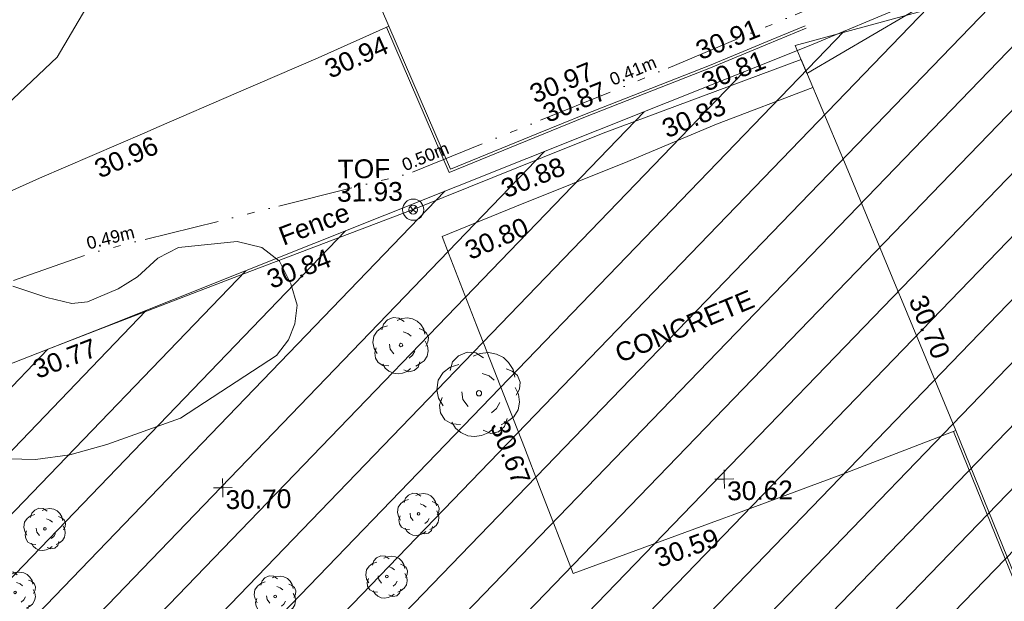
# Model space of a CAD drawing. Header units: millimetres. Extents: x -290717 to 520720, y -88450 to 287762.
# Tile 340 of 381: x 291598 to 311226, y 137496 to 149093. Entities that reach past the tile are written whole.
import ezdxf

# ---------------------------------------------------------------- set-up
doc = ezdxf.new("R2010")
doc.units = ezdxf.units.MM
for name, pattern in [('IMPORT-HIDDEN2 _3_', [4762.5, 3175, -1587.5]), ('IMPORT-UG_EIR_QLB2 _2_', [2750, 1500, -300.0000000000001, 0, -300.0000000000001, 150, -300.0000000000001, 0, -200]), ('IMPORT-UG_ELEC_STREET LIGHTING_QLB2 _2_', [2700, 1500, -300.0000000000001, 0, -250, 150, -300.0000000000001, 0, -200])]:
    doc.linetypes.add(name, pattern=pattern)
for name, color, linetype, lineweight, true_color in [('00__TOPO__TOP_OF_FENCE_SYMBOL', 7, 'Continuous', 9, 0x666666), ('00_TOPO_TREE', 7, 'Continuous', 9, 0x666666), ('00_UAV_CONCRETE', 9, 'Continuous', 9, 0x808080), ('00_UAV_FENCE', 7, 'Continuous', 9, 0x264c2f), ('00_UAV_GATE', 7, 'Continuous', 9, 0xa50000), ('00_UAV_KERB_BOTTOM', 1, 'Continuous', 9, 0xff0000), ('00_UAV_KERB_TOP', 7, 'Continuous', 9, 0xa500a5), ('00_UAV_LEVEL_SPOT', 7, 'Continuous', 9, 0x666666), ('00_UAV_TOP_OF_FENCE', 6, 'Continuous', 9, 0xff00ff), ('00_UAV_TREE_LINE', 7, 'Continuous', 9, 0x52a552), ('01_DTM_CONTOUR_MNR', 7, 'Continuous', 9, 0xa5a552), ('12333-PUM-2D-U-0001-C01 - Rev2_REVIT IMPORT_dwg', 7, 'Continuous', 9, 0x767676), ('PUM-CHAMBER EXTENTS', 6, 'IMPORT-HIDDEN2 _3_', 9, 0xff00ff), ('PUM-EIRCOMM-NOTES', 6, 'Continuous', 9, 0xff00ff), ('PUM-EIRCOMM-QLB2', 6, 'IMPORT-UG_EIR_QLB2 _2_', 9, 0xff00ff), ('PUM-UNABLE TO SURVEY', 190, 'Continuous', 9, 0x7f00ff)]:
    doc.layers.add(name, color=color, linetype=linetype, lineweight=lineweight, true_color=true_color)
for name, color, linetype, lineweight in [('00_UAV_DRIVE_WAY', 7, 'Continuous', 9), ('00_UAV_SURFACE', 7, 'Continuous', 9), ('00_UAV_SURVEY_TEXT', 7, 'Continuous', 9)]:
    doc.layers.add(name, color=color, linetype=linetype, lineweight=lineweight)
doc.styles.add('Arial_1', font='arial.ttf', dxfattribs={"height": 250})
doc.styles.add('Swis721 Lt BT_2', font='swissl.ttf', dxfattribs={"height": 375})

# ---------------------------------------------------------------- blocks, each defined once
blk = doc.blocks.new('12333-PUM-2D-U-0001-C01 - Rev2_REVIT IMPORT_dwg_CONIFEROUS_TREE-2077251-Site Location Plan Existing')
at = {"layer": '00_TOPO_TREE', "color": 254, "true_color": 0xcccccc, "flags": 128}
for points in [[(-1889.403682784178, 1545.875740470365), (-1717.639711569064, 2118.422311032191), (-1316.857112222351, 2519.204910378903), (-744.3105416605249, 2748.223538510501), (-171.763971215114, 2690.968881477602), (343.5279423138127, 2347.440939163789)], [(-343.5279423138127, 2461.950253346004), (114.5093140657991, 2633.714224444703), (687.0558846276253, 2690.968881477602), (1202.347798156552, 2576.459567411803), (1660.385054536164, 2347.440939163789), (2003.912996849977, 2003.912996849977), (2290.18628213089, 1545.875740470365), (2404.695596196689, 1030.583826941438)], [(-2404.695596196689, -801.5651986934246), (-2690.968881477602, -286.2732852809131), (-2805.478195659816, 286.2732852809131), (-2690.968881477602, 916.0745128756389), (-2347.440939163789, 1431.36642628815), (-1889.403682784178, 1774.894368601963), (-1316.857112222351, 1946.658339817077)], [(229.0186282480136, 1316.857112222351), (687.0558846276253, 1145.093141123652), (1030.583826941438, 858.8198558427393)], [(1832.149025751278, 1603.130397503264), (2232.93162509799, 1431.36642628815), (2576.459567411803, 1145.093141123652), (2748.223538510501, 687.0558846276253), (2690.968881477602, 229.0186282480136), (2461.950253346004, -171.763971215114)], [(-744.3105416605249, -858.8198558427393), (-1087.838483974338, -400.7825993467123), (-1145.093141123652, 114.5093140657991)], [(2404.695596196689, 343.5279423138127), (2633.714224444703, -114.5093140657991), (2690.968881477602, -629.8012275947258), (2576.459567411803, -1145.093141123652), (2290.18628213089, -1603.130397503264), (1889.403682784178, -1889.403682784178), (1431.36642628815, -2118.422311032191)], [(-1259.602455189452, -2061.167653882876), (-1832.149025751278, -2003.912996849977), (-2290.18628213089, -1717.639711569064), (-2576.459567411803, -1259.602455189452), (-2633.714224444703, -744.3105416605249), (-2461.950253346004, -229.0186282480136)], [(1374.111769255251, -629.8012275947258), (1145.093141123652, -1030.583826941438), (801.5651986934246, -1316.857112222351)], [(916.0745128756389, -2347.440939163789), (572.5465705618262, -2633.714224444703), (114.5093140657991, -2805.478195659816), (-343.5279423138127, -2862.732852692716), (-801.5651986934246, -2805.478195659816), (-1259.602455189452, -2576.459567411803), (-1603.130397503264, -2290.18628213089), (-1832.149025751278, -1889.403682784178)], [(1832.149025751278, -1717.639711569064), (1660.385054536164, -2232.93162509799), (1259.602455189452, -2576.459567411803), (744.3105416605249, -2690.968881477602), (229.0186282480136, -2461.950253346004)]]:
    blk.add_lwpolyline(points, dxfattribs=at)
at = {"layer": '00_TOPO_TREE', "color": 254, "true_color": 0xcccccc}
blk.add_circle((0, 0), 176.6246020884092, dxfattribs=at)
blk = doc.blocks.new('12333-PUM-2D-U-0001-C01 - Rev2_REVIT IMPORT_dwg__U94-2077624-Site Location Plan Existing')
at = {"layer": '00_UAV_GATE', "color": 9, "true_color": 0xe1aaaa, "flags": 128}
blk.add_lwpolyline([(111.6463243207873, -278.4512493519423), (-111.6463243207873, 278.4512493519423), (4319.520987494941, 1408.715680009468), (4096.228338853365, 1965.618178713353)], close=True, dxfattribs=at)
blk = doc.blocks.new('12333-PUM-2D-U-0001-C01 - Rev2_REVIT IMPORT_dwg_MSL_Node_LineworkTOF-2077248-Site Location Plan Existing')
at = {"layer": '00__TOPO__TOP_OF_FENCE_SYMBOL', "color": 254, "true_color": 0xcccccc, "flags": 128}
for points in [[(165.3591892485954, 165.3591892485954), (0, 0), (-165.3591892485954, 165.3591892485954)], [(165.3591892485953, -165.3591892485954), (0, 0), (-165.3591892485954, -165.3591892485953)]]:
    blk.add_lwpolyline(points, dxfattribs=at)
at = {"layer": '00__TOPO__TOP_OF_FENCE_SYMBOL', "color": 254, "true_color": 0xcccccc}
for radius in [562.5594001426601, 233.853208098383]:
    blk.add_circle((0, 0), radius, dxfattribs=at)
blk = doc.blocks.new('12333-PUM-2D-U-0001-C01 - Rev2_REVIT IMPORT_dwg_UAV-2077255-Site Location Plan Existing')
at = {"layer": '00_UAV_LEVEL_SPOT', "color": 254, "true_color": 0xcccccc, "flags": 128}
for points in [[(0, -500.0000000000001), (0, 0), (-500.0000000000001, 0)], [(500.0000000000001, 0), (0, 0), (0, 500.0000000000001)]]:
    blk.add_lwpolyline(points, dxfattribs=at)
blk = doc.blocks.new('12333-PUM-2D-U-0001-C01 - Rev2_REVIT IMPORT_dwg_MGS62954_T2_Galway_ITM_3d_Rev1-2077680-Site Location Plan Existing')
at = {"layer": '00_UAV_CONCRETE', "color": 254, "true_color": 0xcccccc, "flags": 128}
blk.add_lwpolyline([(534214628.1693754, 725690888.5030334), (534212320.7484999, 725690043.9545), (534210141.7485, 725689274.9545), (534209922.6738552, 725689198.9279683), (534206954.7485002, 725688168.9545001), (534206315.5384105, 725689912.1293726), (534206027.7485, 725690696.9545001), (534205113.7485, 725693157.9545002), (534204581.9793639, 725694599.8201276), (534204458.7485, 725694933.9545001), (534205918.7485001, 725695497.9545001), (534208189.7485, 725696366.9545001), (534208790.6246954, 725696606.8313148), (534209965.7485, 725697075.9545001), (534211901.387394, 725697777.7495332)], dxfattribs=at)
at = {"layer": '00_UAV_DRIVE_WAY', "color": 254, "true_color": 0xcccccc, "flags": 128}
for points in [[(534203472.7485, 725699147.9545002), (534202051.8360465, 725698542.5695745), (534200405.1330169, 725697863.6573031), (534198857.3941835, 725697225.5465642), (534198567.9253107, 725697106.2026594), (534196457.1934137, 725696235.9778762), (534194245.9227445, 725695293.7928747)], [(534211676.7485, 725698338.9545001), (534212535.7485002, 725696192.9545001), (534213526.3017976, 725693694.6315744), (534213596.7485002, 725693516.9545001), (534214628.1693754, 725690888.5030334)]]:
    blk.add_lwpolyline(points, dxfattribs=at)
at = {"layer": '00_UAV_FENCE', "color": 254, "true_color": 0xcccccc, "flags": 128}
blk.add_lwpolyline([(534211676.7485, 725698338.9545001), (534207761.7485, 725696959.9545002), (534206969.5000452, 725696657.6825445), (534204013.7485, 725695529.9545001), (534202286.0224605, 725694908.3439454), (534200472.7484999, 725694255.9545001), (534197586.8844554, 725693201.4897124), (534196635.7485, 725692853.9545002)], dxfattribs=at)
at = {"layer": '00_UAV_KERB_BOTTOM', "color": 254, "true_color": 0xcccccc, "flags": 128}
for points in [[(534203472.7485, 725699147.9545002), (534204648.7485001, 725696274.9545001), (534206415.7360164, 725696958.6533462), (534207341.7485, 725697316.9545002), (534209848.7485, 725698250.9545001), (534211086.8914519, 725698739.2543739), (534211770.7485002, 725699008.9545001)], [(534214628.1693754, 725690888.5030334), (534215697.7485001, 725688117.9545001), (534216435.8797443, 725686229.2611791), (534217297.7485002, 725684023.9545001), (534218256.0988455, 725681574.5840212), (534219402.7485, 725678643.9545002)]]:
    blk.add_lwpolyline(points, dxfattribs=at)
at = {"layer": '00_UAV_KERB_TOP', "color": 254, "true_color": 0xcccccc, "flags": 128}
for points in [[(534203426.7447545, 725699128.3544366), (534204621.053336, 725696210.6260747), (534206342.9815202, 725696876.8901548), (534207359.4985387, 725697270.210145), (534209866.6500064, 725698204.2665752), (534211014.4166197, 725698656.9237516), (534211789.0925001, 725698962.4410863)], [(534214581.2084268, 725690871.3146648), (534215651.1409865, 725688099.8506224), (534216388.9149954, 725686212.0713774), (534217251.1786451, 725684005.7542636), (534218209.1337634, 725681557.393909), (534219356.1857226, 725678625.7361642)]]:
    blk.add_lwpolyline(points, dxfattribs=at)
at = {"layer": '00_UAV_SURFACE', "color": 254, "true_color": 0xcccccc, "flags": 128}
for points in [[(534203472.7485, 725699147.9545002), (534202728.2950001, 725700951.7440001), (534202253.2950001, 725702209.7440001), (534201754.076, 725703330.9350001)], [(534201754.076, 725703330.9350002), (534202669.043, 725701107.1760004), (534203472.7485, 725699147.9545002)]]:
    blk.add_lwpolyline(points, dxfattribs=at)
at = {"layer": '00_UAV_TREE_LINE', "color": 254, "true_color": 0xcccccc, "flags": 128}
blk.add_lwpolyline([(534195889.577768, 725694095.4756973), (534196557.577768, 725693858.4756973), (534197055.577768, 725693724.4756973), (534197368.577768, 725693752.4756973), (534197985.5777681, 725694004.4756974), (534198372.5777681, 725694239.4756973), (534198785.577768, 725694598.4756973), (534199202.577768, 725694807.4756973), (534200372.7485169, 725694905.954598), (534200861.748517, 725694779.9545978), (534201212.748517, 725694499.9545978), (534201424.7485169, 725694045.954598), (534201547.748517, 725693614.9545978), (534201494.7485169, 725693242.9545978), (534201358.748517, 725692928.9545978), (534201119.748517, 725692617.9545978), (534199183.1934137, 725691402.9778763), (534197704.1934138, 725690905.9778762), (534196966.1934138, 725690707.9778762), (534196279.1934137, 725690629.9778763), (534195446.1934137, 725690663.9778763)], dxfattribs=at)
at = {"layer": '01_DTM_CONTOUR_MNR', "color": 254, "true_color": 0xcccccc, "flags": 128}
blk.add_lwpolyline([(534211678.2620386, 725709072.6001537), (534211002.5490196, 725707847.4509805), (534210430.0000002, 725707152.5000002), (534209721.0798122, 725706420.0000001), (534208430.0000002, 725705237.2139305), (534207778.0039929, 725704834.0412601), (534207631.5810718, 725704767.0252205), (534205961.0749444, 725703893.1324863), (534205780.0513371, 725703751.7129948), (534205742.7168633, 725703730.4198475), (534205532.9459175, 725703640.1864673), (534204455.5003405, 725702880.8275788), (534204393.7487563, 725702853.1069653), (534204305.5741217, 725702839.673726), (534204204.5983661, 725702806.083987), (534203450.5849639, 725702325.65268), (534202390.0000001, 725701850.0000001), (534201729.294423, 725701692.326678), (534201128.4743205, 725700749.5672544), (534200351.907699, 725700232.1022912), (534198447.864491, 725700730.531578), (534197957.3192127, 725700458.3717448), (534196851.7954397, 725698644.87256), (534195828.9211175, 725697709.2305237)], dxfattribs=at)
blk.add_blockref('12333-PUM-2D-U-0001-C01 - Rev2_REVIT IMPORT_dwg__U94-2077624-Site Location Plan Existing', (534211676.7485, 725698338.9545001))
for name, p, xscale, yscale, zscale in [('12333-PUM-2D-U-0001-C01 - Rev2_REVIT IMPORT_dwg_MSL_Node_LineworkTOF-2077248-Site Location Plan Existing', (534203892.7485, 725695478.9545001), 0.375, 0.375, 0.375), ('12333-PUM-2D-U-0001-C01 - Rev2_REVIT IMPORT_dwg_CONIFEROUS_TREE-2077251-Site Location Plan Existing', (534203602.1935, 725692784.978), 0.2, 0.2, 0.2), ('12333-PUM-2D-U-0001-C01 - Rev2_REVIT IMPORT_dwg_CONIFEROUS_TREE-2077251-Site Location Plan Existing', (534205140.1935, 725691795.978), 0.3, 0.3, 0.3), ('12333-PUM-2D-U-0001-C01 - Rev2_REVIT IMPORT_dwg_UAV-2077255-Site Location Plan Existing', (534200000.0000001, 725690000.0000001), 0.375, 0.375, 0.375), ('12333-PUM-2D-U-0001-C01 - Rev2_REVIT IMPORT_dwg_UAV-2077255-Site Location Plan Existing', (534210000.0000001, 725690000.0000001), 0.375, 0.375, 0.375), ('12333-PUM-2D-U-0001-C01 - Rev2_REVIT IMPORT_dwg_CONIFEROUS_TREE-2077251-Site Location Plan Existing', (534203895.1935, 725689412.978), 0.15, 0.15, 0.15), ('12333-PUM-2D-U-0001-C01 - Rev2_REVIT IMPORT_dwg_CONIFEROUS_TREE-2077251-Site Location Plan Existing', (534196442.1935, 725689243.978), 0.15, 0.15, 0.15), ('12333-PUM-2D-U-0001-C01 - Rev2_REVIT IMPORT_dwg_CONIFEROUS_TREE-2077251-Site Location Plan Existing', (534203240.1935, 725688174.9780002), 0.15, 0.15, 0.15), ('12333-PUM-2D-U-0001-C01 - Rev2_REVIT IMPORT_dwg_CONIFEROUS_TREE-2077251-Site Location Plan Existing', (534195823.1935, 725687987.978), 0.15, 0.15, 0.15), ('12333-PUM-2D-U-0001-C01 - Rev2_REVIT IMPORT_dwg_CONIFEROUS_TREE-2077251-Site Location Plan Existing', (534201008.1935, 725687815.9780002), 0.15, 0.15, 0.15)]:
    blk.add_blockref(name, p, dxfattribs=dict(xscale=xscale, yscale=yscale, zscale=zscale))
at = {"layer": '00_UAV_CONCRETE', "color": 251, "true_color": 0x666666, "char_height": 375, "width": 1495.902363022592, "attachment_point": 1, "line_spacing_factor": 1.005061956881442, "style": 'Swis721 Lt BT_2'}
for s, insert, rotation in [('30.83', (534208839.195863, 725697159.4552432), 21.762463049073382), ('30.80', (534204867.8631754, 725694797.8007661), 22.60069977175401), ('30.67', (534205696.4476485, 725691279.7193835), 290.17635796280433), ('30.59', (534208545.8523151, 725688605.8574142), 19.138555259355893)]:
    blk.add_mtext(s, dxfattribs=dict(at, insert=insert, rotation=rotation))
at = {"layer": '00_UAV_DRIVE_WAY', "color": 251, "true_color": 0x666666, "char_height": 375, "width": 1495.902363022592, "attachment_point": 1, "line_spacing_factor": 1.005061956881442, "style": 'Swis721 Lt BT_2'}
for s, insert, rotation in [('30.94', (534202137.0980616, 725698460.5296746), 23.07660588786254), ('30.96', (534197513.9796696, 725696553.338577), 22.40565841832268), ('30.70', (534214078.6652481, 725693643.1827329), 291.46403754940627)]:
    blk.add_mtext(s, dxfattribs=dict(at, insert=insert, rotation=rotation))
at = {"layer": '00_UAV_FENCE', "color": 251, "true_color": 0x666666, "char_height": 375, "attachment_point": 1, "line_spacing_factor": 1.005061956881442, "style": 'Swis721 Lt BT_2'}
for s, insert, width, rotation in [('30.88', (534205610.4268752, 725696022.5947312), 1495.902363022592, 20.88369447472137), ('Fence', (534201164.6124508, 725695155.9862548), 1681.10932225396, 19.86714981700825), ('30.84', (534200913.1369345, 725694298.6716427), 1495.902363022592, 19.787989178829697), ('30.77', (534196217.9919876, 725692585.3744054), 1495.902363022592, 20.07177919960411)]:
    blk.add_mtext(s, dxfattribs=dict(at, insert=insert, width=width, rotation=rotation))
at = {"layer": '00_UAV_KERB_BOTTOM', "color": 251, "true_color": 0x666666, "char_height": 375, "width": 1495.902363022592, "attachment_point": 1, "line_spacing_factor": 1.005061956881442, "style": 'Swis721 Lt BT_2'}
for s, insert, rotation in [('30.81', (534209643.566156, 725698077.5016416), 20.796009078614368), ('30.87', (534206470.2327142, 725697510.7244234), 21.147805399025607)]:
    blk.add_mtext(s, dxfattribs=dict(at, insert=insert, rotation=rotation))
at = {"layer": '00_UAV_KERB_TOP', "color": 251, "true_color": 0x666666, "char_height": 375, "width": 1495.902363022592, "attachment_point": 1, "line_spacing_factor": 1.005061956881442, "style": 'Swis721 Lt BT_2'}
for s, insert, rotation in [('30.91', (534209539.0677255, 725698709.8171817), 20.7857117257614), ('30.97', (534206215.0502934, 725697900.3155264), 21.152903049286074)]:
    blk.add_mtext(s, dxfattribs=dict(at, insert=insert, rotation=rotation))
at = {"layer": '00_UAV_LEVEL_SPOT', "char_height": 375, "width": 1495.902363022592, "attachment_point": 1, "line_spacing_factor": 1.005061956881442, "style": 'Swis721 Lt BT_2'}
for s, insert in [('30.70', (534200051.8765643, 725689949.1441547)), ('30.62', (534210051.8765643, 725689949.1441547))]:
    blk.add_mtext(s, dxfattribs=dict(at, insert=insert))
at = {"layer": '00_UAV_SURVEY_TEXT', "color": 251, "true_color": 0x666666, "insert": (534207824.3622547, 725692695.2312546), "char_height": 375, "width": 3286.236302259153, "attachment_point": 1, "rotation": 21.61285523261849, "line_spacing_factor": 1.005061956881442, "style": 'Swis721 Lt BT_2'}
blk.add_mtext('CONCRETE', dxfattribs=at)
at = {"layer": '00_UAV_TOP_OF_FENCE', "color": 251, "true_color": 0x666666, "char_height": 375, "attachment_point": 1, "line_spacing_factor": 1.005061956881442, "style": 'Swis721 Lt BT_2'}
for s, insert, width in [('TOF', (534202402.5558968, 725696499.9936833), 1163.479615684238), ('31.93', (534202380.132255, 725696036.6169785), 1495.902363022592)]:
    blk.add_mtext(s, dxfattribs=dict(at, insert=insert, width=width))
blk = doc.blocks.new('12333-PUM-2D-U-0001-C01 - Rev2_REVIT IMPORT_dwg-1620468-Site Location Plan Existing')
at = {"layer": 'PUM-CHAMBER EXTENTS', "true_color": 0xfff4d4}
h = blk.add_hatch(dxfattribs=at)
h.set_pattern_fill('FP_14', style=0, pattern_type=2)
h.set_pattern_definition([(45, (-533641079.65, -725615854.3560001), (-618.7184335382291, 618.7184335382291), [])])
h.paths.add_polyline_path([(561369.3501529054, 32961.64382132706), (583432.350152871, 42064.64382132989), (584672.3501528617, 38987.6438212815), (591969.3501528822, 41930.64382136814), (585115.3501528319, 60252.64382129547), (601682.3501528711, 66542.64382133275), (593779.350152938, 86713.64382130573), (593325.3501529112, 86525.64382134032), (591535.8661504, 91032.67662588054), (570762.3501528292, 82754.64382139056), (556580.3501529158, 77376.64382136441), (542174.3501528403, 72021.64382138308), (551469.3501528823, 54861.64382135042), (558438.2640803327, 39445.5614970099)])
at = {"layer": 'PUM-EIRCOMM-QLB2', "color": 211, "true_color": 0xffaaff, "flags": 128}
blk.add_lwpolyline([(525325.3501529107, 72917.6438213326), (533024.350152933, 73086.64382132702), (539037.350152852, 73518.64382135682), (543039.3501528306, 74409.64382130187), (556386.3501528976, 78874.6438213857), (562730.3501529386, 80341.64382133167), (567323.3501529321, 82112.64382128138), (572175.3501528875, 84050.64382136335), (575793.3501529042, 85310.64382137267), (578471.781148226, 86422.29634639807)], dxfattribs=at)
at = {"layer": 'PUM-UNABLE TO SURVEY', "color": 7, "true_color": 0xfff4d4, "flags": 128}
blk.add_lwpolyline([(593403.6889939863, 86558.08369384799), (593779.3501529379, 86713.64382130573), (601682.3501528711, 66542.64382133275), (585115.3501528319, 60252.6438212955), (591969.3501528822, 41930.64382136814), (584672.3501528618, 38987.6438212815), (583432.350152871, 42064.64382132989), (561369.3501529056, 32961.64382132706), (551469.3501528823, 54861.64382135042), (542174.3501528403, 72021.64382138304), (556580.3501529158, 77376.64382136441), (570762.3501528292, 82754.64382139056), (574739.240917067, 84339.3939527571)], dxfattribs=at)
blk.add_blockref('12333-PUM-2D-U-0001-C01 - Rev2_REVIT IMPORT_dwg_MGS62954_T2_Galway_ITM_3d_Rev1-2077680-Site Location Plan Existing', (-533641079.6498471, -725615854.3561786))
at = {"layer": 'PUM-EIRCOMM-NOTES', "char_height": 250, "width": 1160.025439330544, "attachment_point": 2, "line_spacing_factor": 0.9417779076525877, "style": 'Arial_1'}
for s, insert, rotation in [('0.41m', (567194.5368196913, 82435.14242178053), 21.77290007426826), ('0.50m', (563028.1538087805, 80799.4361784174), 21.085978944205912), ('0.49m', (556741.0616650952, 79295.90633483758), 13.0203386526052)]:
    blk.add_mtext(s, dxfattribs=dict(at, insert=insert, rotation=rotation))

msp = doc.modelspace()

# ---------------------------------------------------------------- block references
at = {"layer": '12333-PUM-2D-U-0001-C01 - Rev2_REVIT IMPORT_dwg', "color": 254, "linetype": 'IMPORT-UG_ELEC_STREET LIGHTING_QLB2 _2_', "true_color": 0xffd4d4, "rotation": 0.9999999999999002}
msp.add_blockref('12333-PUM-2D-U-0001-C01 - Rev2_REVIT IMPORT_dwg-1620468-Site Location Plan Existing', (-261895.0770586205, 55869.5817132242), dxfattribs=at)

doc.saveas('drawing.dxf')
